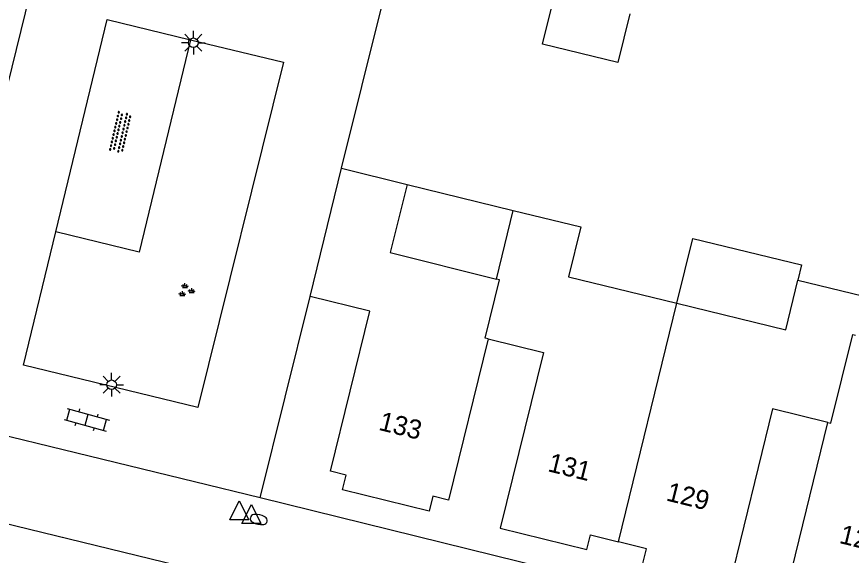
# Model space of a CAD drawing. Extents: x 125000 to 129004, y 397500 to 399008.
# Drawn here: x 126393.13 to 126436.93, y 398599.98 to 398628.24 of the extents above; entities that cross this region are included whole.
import ezdxf

# ---------------------------------------------------------------- set-up
doc = ezdxf.new("R2010")
doc.units = 0
for name, color, linetype in [('gg-afsc-muur', 7, 'Continuous'), ('gg-anno-huisnummerreeks BGT', 7, 'Continuous'), ('gg-bbg-hoofdgebouw', 7, 'Continuous'), ('gg-bbg-luifel en loopbrug', 7, 'Continuous'), ('gg-bbg-tussenscheiding', 7, 'Continuous'), ('gg-knt-verharding', 7, 'Continuous'), ('gt-symb-brandkraan', 7, 'Continuous'), ('gt-symb-groenvak', 7, 'Continuous'), ('gt-symb-klinker verharding', 7, 'Continuous'), ('gt-symb-lichtmast', 7, 'Continuous'), ('gt-symb-overige verharding', 7, 'Continuous'), ('gt-symb-waterafsluiter', 7, 'Continuous')]:
    doc.layers.add(name, color=color, linetype=linetype)

# ---------------------------------------------------------------- blocks, each defined once
blk = doc.blocks.new('gt0-OVH')
at = {"layer": 'gt-symb-overige verharding'}
for points in [[(-0.972, 0.298), (-0.967, 0.308), (-0.965, 0.319), (-0.966, 0.33), (-0.971, 0.34), (-0.978, 0.348), (-0.988, 0.353), (-0.999, 0.355), (-1.01, 0.354), (-1.02, 0.349), (-1.028, 0.342), (-1.033, 0.332), (-1.035, 0.321), (-1.034, 0.31), (-1.029, 0.3), (-1.022, 0.292), (-1.012, 0.287), (-1.001, 0.285), (-0.99, 0.286), (-0.98, 0.291)], [(-0.872, 0.106), (-0.867, 0.116), (-0.865, 0.126), (-0.866, 0.137), (-0.871, 0.147), (-0.878, 0.156), (-0.888, 0.161), (-0.899, 0.163), (-0.91, 0.162), (-0.92, 0.157), (-0.928, 0.15), (-0.933, 0.14), (-0.935, 0.129), (-0.934, 0.118), (-0.929, 0.108), (-0.922, 0.1), (-0.912, 0.095), (-0.901, 0.092), (-0.89, 0.094), (-0.88, 0.098)], [(-0.772, 0.298), (-0.767, 0.308), (-0.765, 0.319), (-0.766, 0.33), (-0.771, 0.34), (-0.778, 0.348), (-0.788, 0.353), (-0.799, 0.355), (-0.81, 0.354), (-0.82, 0.349), (-0.828, 0.342), (-0.833, 0.332), (-0.835, 0.321), (-0.834, 0.31), (-0.829, 0.3), (-0.822, 0.292), (-0.812, 0.287), (-0.801, 0.285), (-0.79, 0.286), (-0.78, 0.291)], [(-0.672, 0.106), (-0.667, 0.116), (-0.665, 0.126), (-0.666, 0.137), (-0.671, 0.147), (-0.678, 0.156), (-0.688, 0.161), (-0.699, 0.163), (-0.71, 0.162), (-0.72, 0.157), (-0.728, 0.15), (-0.733, 0.14), (-0.735, 0.129), (-0.734, 0.118), (-0.729, 0.108), (-0.722, 0.1), (-0.712, 0.095), (-0.701, 0.092), (-0.69, 0.094), (-0.68, 0.098)], [(-0.572, 0.298), (-0.567, 0.308), (-0.565, 0.319), (-0.566, 0.33), (-0.571, 0.34), (-0.578, 0.348), (-0.588, 0.353), (-0.599, 0.355), (-0.61, 0.354), (-0.62, 0.349), (-0.628, 0.342), (-0.633, 0.332), (-0.635, 0.321), (-0.634, 0.31), (-0.629, 0.3), (-0.622, 0.292), (-0.612, 0.287), (-0.601, 0.285), (-0.59, 0.286), (-0.58, 0.291)], [(-0.472, 0.106), (-0.467, 0.116), (-0.465, 0.126), (-0.466, 0.137), (-0.471, 0.147), (-0.478, 0.156), (-0.488, 0.161), (-0.499, 0.163), (-0.51, 0.162), (-0.52, 0.157), (-0.528, 0.15), (-0.533, 0.14), (-0.535, 0.129), (-0.534, 0.118), (-0.529, 0.108), (-0.522, 0.1), (-0.512, 0.095), (-0.501, 0.092), (-0.49, 0.094), (-0.48, 0.098)], [(-0.372, 0.298), (-0.367, 0.308), (-0.365, 0.319), (-0.366, 0.33), (-0.371, 0.34), (-0.378, 0.348), (-0.388, 0.353), (-0.399, 0.355), (-0.41, 0.354), (-0.42, 0.349), (-0.428, 0.342), (-0.433, 0.332), (-0.435, 0.321), (-0.434, 0.31), (-0.429, 0.3), (-0.422, 0.292), (-0.412, 0.287), (-0.401, 0.285), (-0.39, 0.286), (-0.38, 0.291)], [(-0.272, 0.106), (-0.267, 0.116), (-0.265, 0.126), (-0.266, 0.137), (-0.271, 0.147), (-0.278, 0.156), (-0.288, 0.161), (-0.299, 0.163), (-0.31, 0.162), (-0.32, 0.157), (-0.328, 0.15), (-0.333, 0.14), (-0.335, 0.129), (-0.334, 0.118), (-0.329, 0.108), (-0.322, 0.1), (-0.312, 0.095), (-0.301, 0.092), (-0.29, 0.094), (-0.28, 0.098)], [(-0.172, 0.298), (-0.167, 0.308), (-0.165, 0.319), (-0.166, 0.33), (-0.171, 0.34), (-0.178, 0.348), (-0.188, 0.353), (-0.199, 0.355), (-0.21, 0.354), (-0.22, 0.349), (-0.228, 0.342), (-0.233, 0.332), (-0.235, 0.321), (-0.234, 0.31), (-0.229, 0.3), (-0.222, 0.292), (-0.212, 0.287), (-0.201, 0.285), (-0.19, 0.286), (-0.18, 0.291)], [(-0.072, 0.106), (-0.067, 0.116), (-0.065, 0.126), (-0.066, 0.137), (-0.071, 0.147), (-0.078, 0.156), (-0.088, 0.161), (-0.099, 0.163), (-0.11, 0.162), (-0.12, 0.157), (-0.128, 0.15), (-0.133, 0.14), (-0.135, 0.129), (-0.134, 0.118), (-0.129, 0.108), (-0.122, 0.1), (-0.112, 0.095), (-0.101, 0.092), (-0.09, 0.094), (-0.08, 0.098)], [(0.028, 0.298), (0.033, 0.308), (0.035, 0.319), (0.034, 0.33), (0.029, 0.34), (0.022, 0.348), (0.012, 0.353), (0.001, 0.355), (-0.01, 0.354), (-0.02, 0.349), (-0.028, 0.342), (-0.033, 0.332), (-0.035, 0.321), (-0.034, 0.31), (-0.029, 0.3), (-0.022, 0.292), (-0.012, 0.287), (-0.001, 0.285), (0.01, 0.286), (0.02, 0.291)], [(0.128, 0.106), (0.133, 0.116), (0.135, 0.126), (0.134, 0.137), (0.129, 0.147), (0.122, 0.156), (0.112, 0.161), (0.101, 0.163), (0.09, 0.162), (0.08, 0.157), (0.072, 0.15), (0.067, 0.14), (0.065, 0.129), (0.066, 0.118), (0.071, 0.108), (0.078, 0.1), (0.088, 0.095), (0.099, 0.092), (0.11, 0.094), (0.12, 0.098)], [(0.228, 0.298), (0.233, 0.308), (0.235, 0.319), (0.234, 0.33), (0.229, 0.34), (0.222, 0.348), (0.212, 0.353), (0.201, 0.355), (0.19, 0.354), (0.18, 0.349), (0.172, 0.342), (0.167, 0.332), (0.165, 0.321), (0.166, 0.31), (0.171, 0.3), (0.178, 0.292), (0.188, 0.287), (0.199, 0.285), (0.21, 0.286), (0.22, 0.291)], [(0.328, 0.106), (0.333, 0.116), (0.335, 0.126), (0.334, 0.137), (0.329, 0.147), (0.322, 0.156), (0.312, 0.161), (0.301, 0.163), (0.29, 0.162), (0.28, 0.157), (0.272, 0.15), (0.267, 0.14), (0.265, 0.129), (0.266, 0.118), (0.271, 0.108), (0.278, 0.1), (0.288, 0.095), (0.299, 0.092), (0.31, 0.094), (0.32, 0.098)], [(0.428, 0.298), (0.433, 0.308), (0.435, 0.319), (0.434, 0.33), (0.429, 0.34), (0.422, 0.348), (0.412, 0.353), (0.401, 0.355), (0.39, 0.354), (0.38, 0.349), (0.372, 0.342), (0.367, 0.332), (0.365, 0.321), (0.366, 0.31), (0.371, 0.3), (0.378, 0.292), (0.388, 0.287), (0.399, 0.285), (0.41, 0.286), (0.42, 0.291)], [(0.528, 0.106), (0.533, 0.116), (0.535, 0.126), (0.534, 0.137), (0.529, 0.147), (0.522, 0.156), (0.512, 0.161), (0.501, 0.163), (0.49, 0.162), (0.48, 0.157), (0.472, 0.15), (0.467, 0.14), (0.465, 0.129), (0.466, 0.118), (0.471, 0.108), (0.478, 0.1), (0.488, 0.095), (0.499, 0.092), (0.51, 0.094), (0.52, 0.098)], [(0.628, 0.298), (0.633, 0.308), (0.635, 0.319), (0.634, 0.33), (0.629, 0.34), (0.622, 0.348), (0.612, 0.353), (0.601, 0.355), (0.59, 0.354), (0.58, 0.349), (0.572, 0.342), (0.567, 0.332), (0.565, 0.321), (0.566, 0.31), (0.571, 0.3), (0.578, 0.292), (0.588, 0.287), (0.599, 0.285), (0.61, 0.286), (0.62, 0.291)], [(0.728, 0.106), (0.733, 0.116), (0.735, 0.126), (0.734, 0.137), (0.729, 0.147), (0.722, 0.156), (0.712, 0.161), (0.701, 0.163), (0.69, 0.162), (0.68, 0.157), (0.672, 0.15), (0.667, 0.14), (0.665, 0.129), (0.666, 0.118), (0.671, 0.108), (0.678, 0.1), (0.688, 0.095), (0.699, 0.092), (0.71, 0.094), (0.72, 0.098)], [(0.828, 0.298), (0.833, 0.308), (0.835, 0.319), (0.834, 0.33), (0.829, 0.34), (0.822, 0.348), (0.812, 0.353), (0.801, 0.355), (0.79, 0.354), (0.78, 0.349), (0.772, 0.342), (0.767, 0.332), (0.765, 0.321), (0.766, 0.31), (0.771, 0.3), (0.778, 0.292), (0.788, 0.287), (0.799, 0.285), (0.81, 0.286), (0.82, 0.291)], [(0.928, 0.106), (0.933, 0.116), (0.935, 0.126), (0.934, 0.137), (0.929, 0.147), (0.922, 0.156), (0.912, 0.161), (0.901, 0.163), (0.89, 0.162), (0.88, 0.157), (0.872, 0.15), (0.867, 0.14), (0.865, 0.129), (0.866, 0.118), (0.871, 0.108), (0.878, 0.1), (0.888, 0.095), (0.899, 0.092), (0.91, 0.094), (0.92, 0.098)], [(1.028, 0.298), (1.033, 0.308), (1.035, 0.319), (1.034, 0.33), (1.029, 0.34), (1.022, 0.348), (1.012, 0.353), (1.001, 0.355), (0.99, 0.354), (0.98, 0.349), (0.972, 0.342), (0.967, 0.332), (0.965, 0.321), (0.966, 0.31), (0.971, 0.3), (0.978, 0.292), (0.988, 0.287), (0.999, 0.285), (1.01, 0.286), (1.02, 0.291)], [(-0.972, -0.142), (-0.967, -0.132), (-0.965, -0.121), (-0.966, -0.11), (-0.971, -0.1), (-0.978, -0.092), (-0.988, -0.087), (-0.999, -0.085), (-1.01, -0.086), (-1.02, -0.091), (-1.028, -0.098), (-1.033, -0.108), (-1.035, -0.119), (-1.034, -0.13), (-1.029, -0.14), (-1.022, -0.148), (-1.012, -0.153), (-1.001, -0.155), (-0.99, -0.154), (-0.98, -0.149)], [(-0.872, -0.334), (-0.867, -0.324), (-0.865, -0.314), (-0.866, -0.303), (-0.871, -0.293), (-0.878, -0.284), (-0.888, -0.279), (-0.899, -0.277), (-0.91, -0.278), (-0.92, -0.283), (-0.928, -0.29), (-0.933, -0.3), (-0.935, -0.311), (-0.934, -0.322), (-0.929, -0.332), (-0.922, -0.34), (-0.912, -0.345), (-0.901, -0.348), (-0.89, -0.346), (-0.88, -0.342)], [(-0.772, -0.142), (-0.767, -0.132), (-0.765, -0.121), (-0.766, -0.11), (-0.771, -0.1), (-0.778, -0.092), (-0.788, -0.087), (-0.799, -0.085), (-0.81, -0.086), (-0.82, -0.091), (-0.828, -0.098), (-0.833, -0.108), (-0.835, -0.119), (-0.834, -0.13), (-0.829, -0.14), (-0.822, -0.148), (-0.812, -0.153), (-0.801, -0.155), (-0.79, -0.154), (-0.78, -0.149)], [(-0.672, -0.334), (-0.667, -0.324), (-0.665, -0.314), (-0.666, -0.303), (-0.671, -0.293), (-0.678, -0.284), (-0.688, -0.279), (-0.699, -0.277), (-0.71, -0.278), (-0.72, -0.283), (-0.728, -0.29), (-0.733, -0.3), (-0.735, -0.311), (-0.734, -0.322), (-0.729, -0.332), (-0.722, -0.34), (-0.712, -0.345), (-0.701, -0.348), (-0.69, -0.346), (-0.68, -0.342)], [(-0.572, -0.142), (-0.567, -0.132), (-0.565, -0.121), (-0.566, -0.11), (-0.571, -0.1), (-0.578, -0.092), (-0.588, -0.087), (-0.599, -0.085), (-0.61, -0.086), (-0.62, -0.091), (-0.628, -0.098), (-0.633, -0.108), (-0.635, -0.119), (-0.634, -0.13), (-0.629, -0.14), (-0.622, -0.148), (-0.612, -0.153), (-0.601, -0.155), (-0.59, -0.154), (-0.58, -0.149)], [(-0.472, -0.334), (-0.467, -0.324), (-0.465, -0.314), (-0.466, -0.303), (-0.471, -0.293), (-0.478, -0.284), (-0.488, -0.279), (-0.499, -0.277), (-0.51, -0.278), (-0.52, -0.283), (-0.528, -0.29), (-0.533, -0.3), (-0.535, -0.311), (-0.534, -0.322), (-0.529, -0.332), (-0.522, -0.34), (-0.512, -0.345), (-0.501, -0.348), (-0.49, -0.346), (-0.48, -0.342)], [(-0.372, -0.142), (-0.367, -0.132), (-0.365, -0.121), (-0.366, -0.11), (-0.371, -0.1), (-0.378, -0.092), (-0.388, -0.087), (-0.399, -0.085), (-0.41, -0.086), (-0.42, -0.091), (-0.428, -0.098), (-0.433, -0.108), (-0.435, -0.119), (-0.434, -0.13), (-0.429, -0.14), (-0.422, -0.148), (-0.412, -0.153), (-0.401, -0.155), (-0.39, -0.154), (-0.38, -0.149)], [(-0.272, -0.334), (-0.267, -0.324), (-0.265, -0.314), (-0.266, -0.303), (-0.271, -0.293), (-0.278, -0.284), (-0.288, -0.279), (-0.299, -0.277), (-0.31, -0.278), (-0.32, -0.283), (-0.328, -0.29), (-0.333, -0.3), (-0.335, -0.311), (-0.334, -0.322), (-0.329, -0.332), (-0.322, -0.34), (-0.312, -0.345), (-0.301, -0.348), (-0.29, -0.346), (-0.28, -0.342)], [(-0.172, -0.142), (-0.167, -0.132), (-0.165, -0.121), (-0.166, -0.11), (-0.171, -0.1), (-0.178, -0.092), (-0.188, -0.087), (-0.199, -0.085), (-0.21, -0.086), (-0.22, -0.091), (-0.228, -0.098), (-0.233, -0.108), (-0.235, -0.119), (-0.234, -0.13), (-0.229, -0.14), (-0.222, -0.148), (-0.212, -0.153), (-0.201, -0.155), (-0.19, -0.154), (-0.18, -0.149)], [(-0.072, -0.334), (-0.067, -0.324), (-0.065, -0.314), (-0.066, -0.303), (-0.071, -0.293), (-0.078, -0.284), (-0.088, -0.279), (-0.099, -0.277), (-0.11, -0.278), (-0.12, -0.283), (-0.128, -0.29), (-0.133, -0.3), (-0.135, -0.311), (-0.134, -0.322), (-0.129, -0.332), (-0.122, -0.34), (-0.112, -0.345), (-0.101, -0.348), (-0.09, -0.346), (-0.08, -0.342)], [(0.028, -0.142), (0.033, -0.132), (0.035, -0.121), (0.034, -0.11), (0.029, -0.1), (0.022, -0.092), (0.012, -0.087), (0.001, -0.085), (-0.01, -0.086), (-0.02, -0.091), (-0.028, -0.098), (-0.033, -0.108), (-0.035, -0.119), (-0.034, -0.13), (-0.029, -0.14), (-0.022, -0.148), (-0.012, -0.153), (-0.001, -0.155), (0.01, -0.154), (0.02, -0.149)], [(0.128, -0.334), (0.133, -0.324), (0.135, -0.314), (0.134, -0.303), (0.129, -0.293), (0.122, -0.284), (0.112, -0.279), (0.101, -0.277), (0.09, -0.278), (0.08, -0.283), (0.072, -0.29), (0.067, -0.3), (0.065, -0.311), (0.066, -0.322), (0.071, -0.332), (0.078, -0.34), (0.088, -0.345), (0.099, -0.348), (0.11, -0.346), (0.12, -0.342)], [(0.228, -0.142), (0.233, -0.132), (0.235, -0.121), (0.234, -0.11), (0.229, -0.1), (0.222, -0.092), (0.212, -0.087), (0.201, -0.085), (0.19, -0.086), (0.18, -0.091), (0.172, -0.098), (0.167, -0.108), (0.165, -0.119), (0.166, -0.13), (0.171, -0.14), (0.178, -0.148), (0.188, -0.153), (0.199, -0.155), (0.21, -0.154), (0.22, -0.149)], [(0.328, -0.334), (0.333, -0.324), (0.335, -0.314), (0.334, -0.303), (0.329, -0.293), (0.322, -0.284), (0.312, -0.279), (0.301, -0.277), (0.29, -0.278), (0.28, -0.283), (0.272, -0.29), (0.267, -0.3), (0.265, -0.311), (0.266, -0.322), (0.271, -0.332), (0.278, -0.34), (0.288, -0.345), (0.299, -0.348), (0.31, -0.346), (0.32, -0.342)], [(0.428, -0.142), (0.433, -0.132), (0.435, -0.121), (0.434, -0.11), (0.429, -0.1), (0.422, -0.092), (0.412, -0.087), (0.401, -0.085), (0.39, -0.086), (0.38, -0.091), (0.372, -0.098), (0.367, -0.108), (0.365, -0.119), (0.366, -0.13), (0.371, -0.14), (0.378, -0.148), (0.388, -0.153), (0.399, -0.155), (0.41, -0.154), (0.42, -0.149)], [(0.528, -0.334), (0.533, -0.324), (0.535, -0.314), (0.534, -0.303), (0.529, -0.293), (0.522, -0.284), (0.512, -0.279), (0.501, -0.277), (0.49, -0.278), (0.48, -0.283), (0.472, -0.29), (0.467, -0.3), (0.465, -0.311), (0.466, -0.322), (0.471, -0.332), (0.478, -0.34), (0.488, -0.345), (0.499, -0.348), (0.51, -0.346), (0.52, -0.342)], [(0.628, -0.142), (0.633, -0.132), (0.635, -0.121), (0.634, -0.11), (0.629, -0.1), (0.622, -0.092), (0.612, -0.087), (0.601, -0.085), (0.59, -0.086), (0.58, -0.091), (0.572, -0.098), (0.567, -0.108), (0.565, -0.119), (0.566, -0.13), (0.571, -0.14), (0.578, -0.148), (0.588, -0.153), (0.599, -0.155), (0.61, -0.154), (0.62, -0.149)], [(0.728, -0.334), (0.733, -0.324), (0.735, -0.314), (0.734, -0.303), (0.729, -0.293), (0.722, -0.284), (0.712, -0.279), (0.701, -0.277), (0.69, -0.278), (0.68, -0.283), (0.672, -0.29), (0.667, -0.3), (0.665, -0.311), (0.666, -0.322), (0.671, -0.332), (0.678, -0.34), (0.688, -0.345), (0.699, -0.348), (0.71, -0.346), (0.72, -0.342)], [(0.828, -0.142), (0.833, -0.132), (0.835, -0.121), (0.834, -0.11), (0.829, -0.1), (0.822, -0.092), (0.812, -0.087), (0.801, -0.085), (0.79, -0.086), (0.78, -0.091), (0.772, -0.098), (0.767, -0.108), (0.765, -0.119), (0.766, -0.13), (0.771, -0.14), (0.778, -0.148), (0.788, -0.153), (0.799, -0.155), (0.81, -0.154), (0.82, -0.149)], [(0.928, -0.334), (0.933, -0.324), (0.935, -0.314), (0.934, -0.303), (0.929, -0.293), (0.922, -0.284), (0.912, -0.279), (0.901, -0.277), (0.89, -0.278), (0.88, -0.283), (0.872, -0.29), (0.867, -0.3), (0.865, -0.311), (0.866, -0.322), (0.871, -0.332), (0.878, -0.34), (0.888, -0.345), (0.899, -0.348), (0.91, -0.346), (0.92, -0.342)], [(1.028, -0.142), (1.033, -0.132), (1.035, -0.121), (1.034, -0.11), (1.029, -0.1), (1.022, -0.092), (1.012, -0.087), (1.001, -0.085), (0.99, -0.086), (0.98, -0.091), (0.972, -0.098), (0.967, -0.108), (0.965, -0.119), (0.966, -0.13), (0.971, -0.14), (0.978, -0.148), (0.988, -0.153), (0.999, -0.155), (1.01, -0.154), (1.02, -0.149)]]:
    blk.add_lwpolyline(points, close=True, dxfattribs=at)
blk = doc.blocks.new('gt0-LMAST')
at = {"layer": 'gt-symb-lichtmast'}
for p, q in [((-0.182, 0.173), (-0.447, 0.438)), ((-0.005, 0.246), (-0.005, 0.621)), ((0.172, 0.173), (0.437, 0.438)), ((-0.255, -0.004), (-0.63, -0.004)), ((-0.182, -0.181), (-0.447, -0.446)), ((-0.005, -0.254), (-0.005, -0.629)), ((0.437, -0.446), (0.172, -0.181)), ((0.245, -0.004), (0.62, -0.004))]:
    blk.add_line(p, q, dxfattribs=at)
blk.add_circle((-0.005, -0.004), 0.25, dxfattribs=at)
blk = doc.blocks.new('gt0-BR')
at = {"layer": 'gt-symb-brandkraan'}
for centre, radius, start, end in [((-0.244, 0), 0.206, 107.5669, 252.4331), ((0.599, -2.664), 3, 106.892, 107.5669), ((0, -0.691), 0.938, 73.108, 106.892), ((-0.599, -2.664), 3, 72.4331, 73.108), ((0.244, 0), 0.206, 287.567, 72.4331), ((0.599, 2.664), 3, 252.4331, 253.108), ((0, 0.691), 0.938, 253.108, 286.8921), ((-0.599, 2.664), 3, 286.8921, 287.567)]:
    blk.add_arc(centre, radius, start, end, dxfattribs=at)
blk = doc.blocks.new('gt0-WAFSL')
at = {"layer": 'gt-symb-waterafsluiter'}
for p, q in [((-0.5, -0.333), (0, 0.667)), ((0, 0.667), (0.5, -0.333)), ((0.5, -0.333), (-0.5, -0.333))]:
    blk.add_line(p, q, dxfattribs=at)
blk = doc.blocks.new('gt0-KL1')
at = {"layer": 'gt-symb-klinker verharding'}
for p, q in [((-0.5, 0.3), (-0.5, 0.45)), ((0.5, 0.3), (0.5, 0.45)), ((-1.15, 0.3), (1.15, 0.3)), ((-1, -0.3), (-1, 0.3)), ((0, -0.3), (0, 0.3)), ((1, -0.3), (1, 0.3)), ((-1.15, -0.3), (1.15, -0.3)), ((-0.5, -0.45), (-0.5, -0.3)), ((0.5, -0.45), (0.5, -0.3))]:
    blk.add_line(p, q, dxfattribs=at)
blk = doc.blocks.new('gt0-GRVAK')
at = {"layer": 'gt-symb-groenvak'}
for p, q in [((-0.11, 0.189), (-0.228, 0.24)), ((-0.182, 0.153), (0.088, 0.153)), ((-0.091, 0.211), (-0.156, 0.322)), ((-0.047, 0.214), (-0.047, 0.393)), ((-0.004, 0.211), (0.061, 0.322)), ((0.015, 0.189), (0.133, 0.24)), ((0.262, -0.052), (0.197, 0.059)), ((0.305, -0.049), (0.305, 0.13)), ((0.349, -0.052), (0.414, 0.059)), ((-0.245, -0.228), (-0.363, -0.177)), ((-0.318, -0.264), (-0.047, -0.264)), ((-0.226, -0.206), (-0.291, -0.095)), ((-0.183, -0.203), (-0.183, -0.024)), ((-0.139, -0.206), (-0.074, -0.095)), ((-0.12, -0.228), (-0.002, -0.177)), ((0.243, -0.074), (0.125, -0.023)), ((0.17, -0.11), (0.441, -0.11)), ((0.368, -0.074), (0.486, -0.023))]:
    blk.add_line(p, q, dxfattribs=at)

msp = doc.modelspace()

# ---------------------------------------------------------------- linework, layer by layer
at = {"layer": 'gg-afsc-muur'}
msp.add_line((126410.18, 398620.288), (126412.302, 398628.87), dxfattribs=at)
msp.add_lwpolyline([(126392.667, 398624.659), (126394.743, 398633.172), (126398.49, 398632.245), (126400.229, 398639.654)], dxfattribs=at)
at = {"layer": 'gg-bbg-hoofdgebouw'}
for p, q in [((126408.532, 398613.562), (126410.18, 398620.288)), ((126410.18, 398620.288), (126413.618, 398619.434)), ((126418.311, 398614.476), (126419.187, 398618.07)), ((126434.127, 398614.422), (126437.506, 398613.591))]:
    msp.add_line(p, q, dxfattribs=at)
for points in [[(126413.618, 398619.434), (126412.731, 398615.863), (126418.311, 398614.476)], [(126419.187, 398618.07), (126422.725, 398617.214), (126422.092, 398614.599), (126427.778, 398613.212)], [(126427.778, 398613.212), (126433.487, 398611.82), (126434.127, 398614.422)], [(126417.872, 398611.336), (126415.795, 398602.876), (126414.969, 398603.079), (126414.779, 398602.302), (126410.233, 398603.418), (126410.422, 398604.186), (126409.597, 398604.389), (126411.669, 398612.793), (126408.532, 398613.562)], [(126417.872, 398611.336), (126420.766, 398610.626), (126418.501, 398601.398), (126423.047, 398600.282), (126423.235, 398601.05), (126424.707, 398600.688)], [(126435.702, 398606.948), (126432.798, 398607.661), (126430.533, 398598.434), (126425.987, 398599.55), (126426.178, 398600.327), (126424.707, 398600.688)], [(126440.359, 398599.089), (126439.843, 398596.973), (126439.008, 398597.177), (126438.818, 398596.4), (126434.272, 398597.516), (126434.463, 398598.293), (126433.628, 398598.498), (126435.702, 398606.948)]]:
    msp.add_lwpolyline(points, dxfattribs=at)
at = {"layer": 'gg-bbg-luifel en loopbrug'}
msp.add_line((126413.618, 398619.434), (126419.187, 398618.07), dxfattribs=at)
for points in [[(126425.297, 398628.397), (126424.669, 398625.836), (126420.723, 398626.804), (126421.347, 398629.349)], [(126427.778, 398613.212), (126428.607, 398616.612), (126434.321, 398615.219), (126434.127, 398614.422)]]:
    msp.add_lwpolyline(points, dxfattribs=at)
at = {"layer": 'gg-bbg-tussenscheiding'}
msp.add_line((126424.707, 398600.688), (126427.778, 398613.212), dxfattribs=at)
for points in [[(126417.872, 398611.336), (126417.717, 398611.374), (126418.465, 398614.438), (126418.311, 398614.476)], [(126435.702, 398606.948), (126435.857, 398606.91), (126437.007, 398611.569), (126437.156, 398611.532)]]:
    msp.add_lwpolyline(points, dxfattribs=at)
at = {"layer": 'gg-knt-verharding'}
for p, q in [((126405.897, 398603.002), (126408.532, 398613.562)), ((126405.897, 398603.002), (126388.39, 398607.26)), ((126442.945, 398593.869), (126405.897, 398603.002))]:
    msp.add_line(p, q, dxfattribs=at)
for points in [[(126395.182, 398616.953), (126397.873, 398628.089), (126402.255, 398627.029)], [(126402.255, 398627.029), (126407.124, 398625.851), (126402.635, 398607.74), (126393.49, 398609.95), (126395.182, 398616.953)], [(126402.255, 398627.029), (126399.559, 398615.895), (126395.182, 398616.953)], [(126409.82, 398597.415), (126408.002, 398597.874), (126383.022, 398603.965), (126381.166, 398604.433)]]:
    msp.add_lwpolyline(points, dxfattribs=at)

# ---------------------------------------------------------------- block references
at = {"layer": 'gt-symb-brandkraan', "rotation": -12.242859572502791}
msp.add_blockref('gt0-BR', (126405.832, 398601.859), dxfattribs=at)
at = {"layer": 'gt-symb-groenvak'}
msp.add_blockref('gt0-GRVAK', (126402.007, 398613.873), dxfattribs=at)
at = {"layer": 'gt-symb-klinker verharding', "rotation": -15.71725244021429}
msp.add_blockref('gt0-KL1', (126396.804, 398607.09), dxfattribs=at)
at = {"layer": 'gt-symb-lichtmast'}
for p in [(126402.405, 398626.88), (126398.115, 398608.935)]:
    msp.add_blockref('gt0-LMAST', p, dxfattribs=at)
at = {"layer": 'gt-symb-overige verharding', "rotation": 76.93666266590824}
msp.add_blockref('gt0-OVH', (126398.571, 398622.181), dxfattribs=at)
at = {"layer": 'gt-symb-waterafsluiter'}
for p in [(126404.805, 398602.175), (126405.445, 398601.987)]:
    msp.add_blockref('gt0-WAFSL', p, dxfattribs=at)

# ---------------------------------------------------------------- texts
at = {"layer": 'gg-anno-huisnummerreeks BGT'}
for s, p in [('133', (126412.076, 398606.569)), ('131', (126420.951, 398604.4)), ('129', (126427.165, 398602.865)), ('127', (126436.248, 398600.635))]:
    msp.add_text(s, height=1, rotation=346.2, dxfattribs=at).set_placement(p)

doc.saveas('drawing.dxf')
